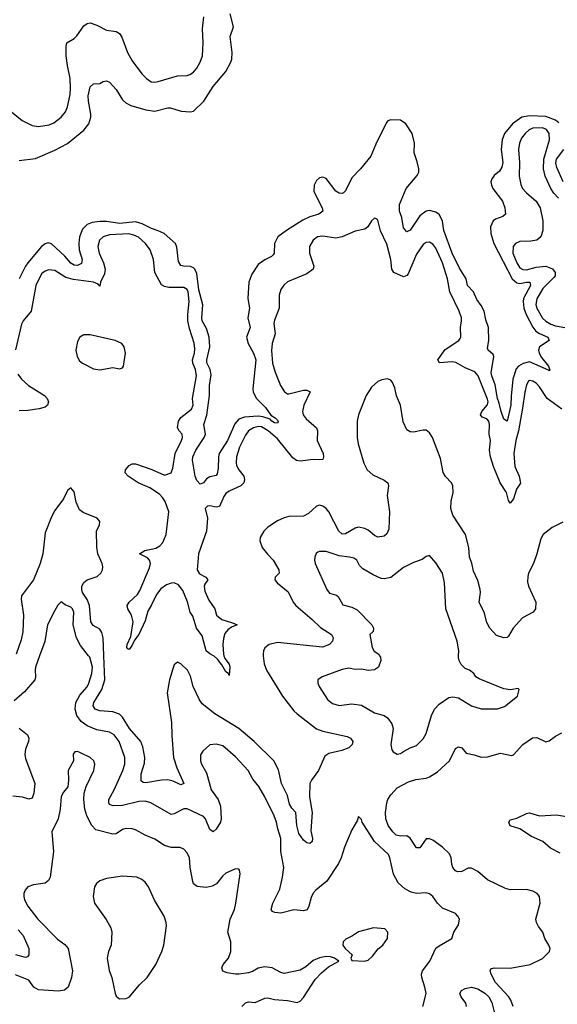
# Model space of a CAD drawing. Header units: inches. Extents: x 2001573 to 2220545, y 644482 to 846830.
# Tile 508 of 656: x 2115093 to 2118421, y 797844 to 803933. Entities that reach past the tile are written whole.
import ezdxf

# ---------------------------------------------------------------- set-up
doc = ezdxf.new("R2010")
doc.units = ezdxf.units.IN
doc.header["$MEASUREMENT"] = 0
doc.layers.add('C1719', color=7, linetype='Continuous')
doc.layers.add('C1810', color=7, linetype='Continuous')

msp = doc.modelspace()

# ---------------------------------------------------------------- linework, layer by layer
at = {"layer": 'C1719', "color": 5}
for points, elevation in [([(2115216.5, 800000), (2115191.4, 799930), (2115188.3, 799910), (2115191.5, 799870), (2115186.8, 799850), (2115123.2, 799776.8), (2115059.3, 799720.7)], 340), ([(2117588.6, 797830), (2117608.3, 797910), (2117602, 797950), (2117582.6, 798010), (2117580.5, 798030), (2117586.9, 798050), (2117631.3, 798110), (2117670, 798190.4), (2117690, 798206.4), (2117769.2, 798250), (2117780.9, 798290), (2117810, 798336), (2117815.6, 798370), (2117805.1, 798390), (2117790, 798405.1), (2117710, 798438.7), (2117678.9, 798470), (2117650.6, 798510.6), (2117630, 798526.9), (2117610, 798532.4), (2117550, 798528.9), (2117517.1, 798537.1), (2117477.9, 798557.9), (2117436.2, 798596.2), (2117407.9, 798647.9), (2117384.6, 798750), (2117376.2, 798770), (2117288.6, 798850), (2117213.2, 798970), (2117210, 798986), (2117190, 799006), (2117182, 798978), (2117150, 798924), (2117103.5, 798816.5), (2117082.8, 798750), (2117065.7, 798714.3), (2116994.7, 798605.3), (2116925.3, 798550), (2116909.3, 798530.7), (2116896.5, 798503.5), (2116883.6, 798450), (2116872.1, 798428), (2116850, 798421.1), (2116790, 798427.9), (2116710, 798408.2), (2116671.8, 798411.8), (2116658.9, 798418.9), (2116649.6, 798430), (2116661.1, 798470), (2116703.9, 798556.1), (2116720.7, 798630), (2116727.3, 798690), (2116710.6, 798790), (2116709.8, 798870), (2116690.7, 798930), (2116683.1, 798970), (2116668, 799010), (2116610, 799127.8), (2116573.3, 799190), (2116536.2, 799236.2), (2116506.9, 799290), (2116430, 799373.5), (2116350, 799443.5), (2116310, 799453.5), (2116270, 799449.6), (2116227.7, 799410), (2116213.4, 799386.6), (2116211.5, 799350), (2116217.8, 799330), (2116250, 799274.9), (2116278.9, 799170), (2116321.5, 799110), (2116335.3, 799070), (2116340.6, 798990), (2116335.9, 798970), (2116310, 798926.6), (2116290, 798911.6), (2116270, 798925.4), (2116242.7, 798990), (2116230, 799006.2), (2116130, 799052.6), (2116110, 799053.4), (2116050, 799021.8), (2116030, 799018), (2115904, 799090), (2115870, 799101.1), (2115830, 799098.1), (2115730, 799074.5), (2115672.3, 799072.3), (2115650, 799080.5), (2115644.8, 799090), (2115645.8, 799110), (2115678.5, 799170), (2115731.7, 799290), (2115743.7, 799330), (2115744.4, 799370), (2115709.9, 799470), (2115678.4, 799510), (2115650, 799527.6), (2115570, 799540.9), (2115510, 799567.1), (2115473.6, 799593.6), (2115446.7, 799630), (2115436.6, 799670), (2115441.4, 799710), (2115465.1, 799754.9), (2115510, 799808.1), (2115521.5, 799830), (2115540.4, 799890), (2115543.4, 799930), (2115528.2, 799990), (2115520.1, 800000)], 340), ([(2116601.2, 800000), (2116606, 799950), (2116621, 799910), (2116719.2, 799750), (2116790, 799658), (2116810, 799639.8), (2116930, 799547.9), (2116970, 799533.3), (2117119.8, 799499.8), (2117141.6, 799490), (2117154.9, 799470), (2117150.3, 799450), (2117130, 799429.8), (2117087.4, 799412.6), (2117005.9, 799394.1), (2116982.1, 799377.9), (2116943.5, 799290), (2116899, 799230), (2116890.1, 799210), (2116887.3, 799127.3), (2116903.3, 799030), (2116896.2, 798916.2), (2116906, 798870), (2116903.8, 798850), (2116890, 798837.6), (2116870, 798843.5), (2116850, 798858.7), (2116821.3, 798901.3), (2116808.9, 798950), (2116803.5, 799030), (2116777.4, 799057.4), (2116762.3, 799082.3), (2116750, 799134.3), (2116714.6, 799210), (2116694.2, 799294.2), (2116666, 799350), (2116544.8, 799470), (2116450, 799549.8), (2116301.4, 799641.4), (2116223.1, 799703.1), (2116206.8, 799726.8), (2116167.6, 799810), (2116150, 799873.3), (2116132, 799910), (2116090, 799949.7), (2116070, 799960.5), (2116050, 799942.9), (2116040.3, 799919.7), (2116019.6, 799850), (2116006.5, 799770), (2116033.9, 799586.1), (2116034.2, 799505.8), (2116044.3, 799370), (2116065.7, 799305.7), (2116110.2, 799209.8), (2116090, 799202), (2116044.2, 799224.2), (2116010, 799231.3), (2115970, 799229.8), (2115873.6, 799213.6), (2115856.6, 799216.6), (2115845.7, 799225.7), (2115844.9, 799270), (2115864.8, 799335.2), (2115868.6, 799370), (2115855.9, 799435.9), (2115843.6, 799470), (2115773.5, 799550), (2115730, 799619.4), (2115710, 799639.2), (2115670, 799652.7), (2115590, 799658.7), (2115561, 799670), (2115547.9, 799690), (2115552.3, 799710), (2115600.7, 799790), (2115619.9, 799850), (2115613.9, 800000)], 320), ([(2116357.6, 800000), (2116362.5, 799982.5), (2116390, 799947.3), (2116393.4, 799930), (2116390, 799878), (2116385.2, 799890), (2116370, 799899.5), (2116344.4, 799944.4), (2116318.2, 799978.1), (2116297.4, 799997.4), (2116292.2, 800000)], 280), ([(2117320.7, 800000), (2117326, 799990), (2117327.8, 799970), (2117313.7, 799930), (2117290, 799913), (2117250, 799908.2), (2117210, 799916.2), (2117170, 799913.6), (2117130, 799922.4), (2117090, 799914.3), (2116964.7, 799870), (2116938.8, 799850), (2116939.1, 799830), (2116947.7, 799810), (2116998.4, 799730), (2117030, 799704.9), (2117070, 799692.4), (2117150, 799702.6), (2117210, 799693.7), (2117290, 799647.6), (2117349.1, 799629.1), (2117370, 799616.4), (2117397.8, 799577.8), (2117406, 799550), (2117390.6, 799450.6), (2117396.8, 799416.8), (2117404.9, 799404.9), (2117430, 799390.8), (2117450, 799395.5), (2117470, 799408.2), (2117509.7, 799430.3), (2117550, 799444.9), (2117590, 799485.5), (2117610, 799518.8), (2117642.2, 799630), (2117660.9, 799670), (2117690, 799699.6), (2117750, 799741.3), (2117774.7, 799745.3), (2117810, 799740.3), (2117889.1, 799689.1), (2117949.4, 799670.6), (2118050, 799670.7), (2118093.8, 799686.2), (2118175.3, 799750), (2118186, 799790), (2118178, 799798), (2118131, 799789), (2118090, 799794), (2117936.9, 799856.9), (2117917.2, 799870), (2117905.2, 799890), (2117877.2, 799910), (2117850, 799921.1), (2117826.1, 799946.1), (2117813.3, 799970), (2117809, 799989), (2117809.6, 800000)], 340), ([(2115090, 799552.4), (2115140.8, 799510), (2115149.2, 799490), (2115147.5, 799470), (2115130, 799420.9), (2115125, 799390), (2115130, 799364.9), (2115187.3, 799210), (2115180.2, 799150), (2115170, 799119.6), (2115150, 799113.3), (2115110, 799125.2), (2115050, 799130.6)], 340), ([(2118147.8, 797830), (2118134.3, 797870), (2118120.5, 797890), (2118037.9, 797977.9), (2118011, 798030), (2118005.4, 798050), (2118010, 798062.8), (2118029.7, 798070.3), (2118130, 798067.8), (2118252.3, 798090), (2118330, 798126.7), (2118373.2, 798170), (2118376, 798190), (2118369.6, 798210), (2118343.6, 798250), (2118331.5, 798290), (2118304.4, 798324.4), (2118291.9, 798350), (2118288.7, 798370), (2118315.3, 798470), (2118310.9, 798510), (2118296.3, 798530), (2118270, 798544.5), (2118230, 798554.6), (2118130, 798552.7), (2118099.4, 798559.4), (2117990, 798613.7), (2117930, 798666.3), (2117890, 798685.7), (2117870, 798686.6), (2117830, 798666), (2117803.1, 798663.1), (2117790, 798668.6), (2117774.9, 798690), (2117767.9, 798710), (2117764, 798750), (2117754.4, 798774.4), (2117710, 798815.1), (2117650, 798859.2), (2117630, 798867.3), (2117610, 798866.6), (2117570, 798811.2), (2117550, 798812.6), (2117510, 798871.3), (2117490, 798886), (2117450, 798882.9), (2117424.4, 798890), (2117402, 798910), (2117373.5, 798950), (2117359.5, 798990), (2117358, 799030), (2117366.4, 799090), (2117372.2, 799110), (2117390, 799140.2), (2117430, 799181.8), (2117499.6, 799220.4), (2117545.2, 799234.8), (2117610, 799242.8), (2117630, 799250.1), (2117679.3, 799280.7), (2117754.7, 799350), (2117790, 799425.5), (2117810, 799436.4), (2117830, 799430.4), (2117857.6, 799397.6), (2117907.3, 799387.3), (2117950, 799371.6), (2117990, 799374.4), (2118070, 799397.3), (2118137.1, 799382.9), (2118150, 799386), (2118208.5, 799451.5), (2118267.9, 799492.1), (2118294.7, 799494.7), (2118350, 799467.4), (2118370, 799473.7), (2118410, 799503.1), (2118450, 799522.6)], 320), ([(2116468, 797830), (2116490, 797853.4), (2116510, 797858.3), (2116550, 797856), (2116610, 797882.4), (2116630, 797883.8), (2116670, 797873.4), (2116750, 797867.7), (2116810, 797854.8), (2116830, 797862.8), (2116850, 797886.8), (2116922.7, 797997.3), (2116960.5, 798039.5), (2117004.2, 798075.8), (2117068, 798110), (2117042, 798130), (2117016.9, 798136.9), (2116990, 798138.7), (2116950, 798131.5), (2116910, 798115.6), (2116864.8, 798075.2), (2116830, 798055.6), (2116730, 798035.1), (2116710, 798040.9), (2116655.3, 798070), (2116610, 798075.6), (2116570, 798067.3), (2116534, 798046), (2116510, 798038), (2116450, 798031.2), (2116430, 798029.7), (2116378, 798038), (2116349.8, 798049.8), (2116344.2, 798070), (2116353.6, 798090), (2116386.3, 798130), (2116399.7, 798170), (2116400.5, 798230), (2116381.6, 798290), (2116395.1, 798370), (2116422.4, 798430), (2116431.6, 798470), (2116457, 798650), (2116453.8, 798673.8), (2116450, 798679), (2116430, 798681.2), (2116370, 798655.1), (2116350, 798639.5), (2116312.2, 798590), (2116284.9, 798575.1), (2116247.2, 798567.2), (2116191.8, 798571.8), (2116169.8, 798589.8), (2116164.1, 798604.1), (2116148.6, 798690), (2116144.7, 798750), (2116130, 798780.9), (2116110, 798803.6), (2116086.6, 798813.4), (2116030, 798814.7), (2115990, 798825.1), (2115930, 798866.2), (2115870, 798889.8), (2115810, 798923.9), (2115790, 798928.6), (2115750, 798931.1), (2115730, 798924.4), (2115690, 798898.8), (2115670, 798896.8), (2115563.6, 798923.6), (2115539.1, 798950), (2115509.8, 799010), (2115496.5, 799050), (2115489.7, 799110), (2115492.4, 799150), (2115504.7, 799190), (2115552.1, 799290), (2115558.9, 799330), (2115553, 799350), (2115529.4, 799370), (2115470, 799399.6), (2115450, 799406.6), (2115434.8, 799405.2), (2115424, 799390), (2115426, 799350), (2115393.7, 799290), (2115394.9, 799230), (2115390.3, 799189.7), (2115363.4, 799156.6), (2115350, 799129), (2115343.9, 799050), (2115331.4, 798990), (2115291.6, 798910), (2115302.9, 798790), (2115281.8, 798630), (2115270.9, 798609.1), (2115250, 798594), (2115177.7, 798582.3), (2115143.8, 798570), (2115126.7, 798550), (2115119.5, 798530), (2115118.7, 798510), (2115123.1, 798490), (2115143.6, 798450), (2115206, 798370), (2115327.7, 798247.7), (2115373.3, 798213.3), (2115393.7, 798190), (2115420.1, 798050), (2115414.7, 798010), (2115393.5, 797950), (2115370, 797930.7), (2115333.9, 797926.1), (2115210, 797933.4), (2115180.7, 797950), (2115150, 797993.8), (2115066.7, 798026.7)], 360), ([(2118437.8, 798777.8), (2118379.7, 798810), (2118331.1, 798851.1), (2118261.6, 798881.6), (2118189.8, 798929.8), (2118130, 798948.7), (2118121, 798970), (2118130, 798984.4), (2118170, 798994.5), (2118230, 799024), (2118250, 799027.8), (2118310, 799009.5), (2118416, 799016), (2118550, 798992.9)], 280), ([(2115083.6, 798303.6), (2115113.8, 798270), (2115149.2, 798190), (2115149.1, 798150.9), (2115141.7, 798138.3), (2115130, 798132.8), (2115070, 798150.7)], 340), ([(2117859.3, 797830), (2117855.3, 797850), (2117826, 797890), (2117818, 797910), (2117827.3, 797930), (2117850, 797940.9), (2117889.8, 797950.2), (2117930, 797939.7), (2117972.8, 797912.8), (2117997.3, 797890), (2118015, 797855), (2118030, 797798)], 320)]:
    msp.add_lwpolyline(points, dxfattribs=dict(at, elevation=elevation))
for points, elevation in [([(2115730, 798636.4), (2115630, 798622.4), (2115590, 798607.6), (2115568.1, 798591.9), (2115555.3, 798570), (2115548.8, 798510), (2115556.4, 798470), (2115629.3, 798369.3), (2115656.4, 798316.4), (2115664, 798290), (2115658.7, 798210), (2115642, 798170), (2115635.6, 798130), (2115647.1, 798052.9), (2115664.2, 798010), (2115683.7, 797910), (2115690, 797894.8), (2115710, 797878), (2115750, 797879.5), (2115770, 797888.5), (2115835.6, 797964.4), (2115882, 798010), (2115936.2, 798090), (2115973.3, 798170), (2115985.1, 798210), (2116002, 798330), (2116000.7, 798350), (2115988.2, 798388.2), (2115928.2, 798488.2), (2115890, 798569.5), (2115870, 798598.7), (2115850, 798615.8), (2115819, 798630)], 380), ([(2117282.5, 798317.5), (2117190, 798292.7), (2117153.2, 798266.8), (2117112.8, 798247.2), (2117094.8, 798230), (2117094, 798210), (2117108.4, 798188.4), (2117151.3, 798150), (2117142, 798130), (2117150, 798114), (2117230, 798111), (2117250, 798116), (2117277.6, 798142.4), (2117312.9, 798187.1), (2117341.2, 798210), (2117369, 798250), (2117372.3, 798290), (2117354, 798310)], 360)]:
    msp.add_lwpolyline(points, close=True, dxfattribs=dict(at, elevation=elevation))
at = {"layer": 'C1810', "color": 5}
for points, elevation in [([(2115042.5, 803362.6), (2115109.4, 803309.4), (2115170, 803278.3), (2115210, 803272.6), (2115276.5, 803283.5), (2115304.2, 803295.8), (2115350, 803330.3), (2115377.1, 803362.9), (2115390, 803394.8), (2115404.7, 803470), (2115407.1, 803510), (2115405.7, 803570), (2115388.6, 803650), (2115381.5, 803710), (2115380.3, 803770), (2115385.1, 803790), (2115430, 803817.3), (2115447.2, 803832.8), (2115490, 803895.8), (2115510, 803910.3), (2115530, 803913.1), (2115570, 803899), (2115630, 803868.5), (2115690, 803859.5), (2115710, 803848.4), (2115724.7, 803824.7), (2115759.6, 803730), (2115790, 803679.3), (2115850, 803597.6), (2115877.6, 803570), (2115908, 803550), (2115930, 803546.7), (2115950, 803550.2), (2116070, 803587.1), (2116130, 803587.2), (2116146.5, 803593.5), (2116170, 803608.7), (2116190, 803634), (2116210.8, 803670), (2116225, 803710), (2116228.3, 803790), (2116224.1, 803875.9), (2116233, 803950)], 280), ([(2115090, 803061.6), (2115190, 803075.4), (2115310, 803127), (2115390, 803168.2), (2115490.9, 803250), (2115520.3, 803290), (2115534, 803330), (2115534.3, 803350), (2115518.3, 803430), (2115517.8, 803462.2), (2115530, 803517.3), (2115550, 803537.1), (2115590, 803539.3), (2115609.7, 803550.3), (2115630, 803554.9), (2115650, 803547.6), (2115690, 803502), (2115730, 803437.7), (2115750, 803418.6), (2115781.6, 803401.6), (2115874.8, 803374.8), (2115930, 803367.9), (2116010, 803387.8), (2116027.7, 803387.7), (2116091.7, 803368.3), (2116150, 803363.2), (2116170, 803367.7), (2116234, 803430), (2116290, 803519.1), (2116370, 803612.3), (2116400.6, 803670), (2116406.8, 803690), (2116408.4, 803730), (2116396.8, 803830), (2116417.2, 803890), (2116395.3, 803970)], 260), ([(2118430, 803296.4), (2118410, 803312.1), (2118350, 803334.4), (2118250, 803338.2), (2118202.4, 803330), (2118143.6, 803290), (2118094.7, 803230), (2118080.4, 803190), (2118073.9, 803130), (2118083.3, 803050), (2118078.4, 803021.6), (2118063.7, 802996.3), (2118029.4, 802970), (2118015.8, 802950), (2118010.2, 802930), (2118013.1, 802910), (2118022.8, 802890), (2118080.9, 802810), (2118095.6, 802770), (2118100.3, 802730), (2118084.5, 802715.5), (2118039.4, 802700.6), (2118023.7, 802690), (2118008.2, 802651.8), (2118009.5, 802610.5), (2118027.6, 802550), (2118141.1, 802330), (2118170, 802305.7), (2118190, 802300.8), (2118230.1, 802310.1), (2118251.3, 802310), (2118254.5, 802290), (2118211.1, 802210), (2118208.9, 802190), (2118213.7, 802150), (2118229.2, 802110), (2118270, 802031.9), (2118287.5, 802007.5), (2118310, 801991.9), (2118363.1, 801970), (2118370.3, 801950), (2118311.7, 801910), (2118305, 801890), (2118309.4, 801870), (2118323.1, 801843.1), (2118367, 801790), (2118374.4, 801765.6), (2118370, 801760.9), (2118366.5, 801766.5), (2118250, 801817.8), (2118210, 801807.6), (2118181.8, 801790), (2118165.9, 801774.1), (2118146.4, 801710), (2118134.6, 801605.4), (2118134.2, 801550), (2118110, 801449.6), (2118090, 801463.6), (2118073.2, 801510), (2118062, 801562), (2118050, 801591.1), (2118035.5, 801675.5), (2118015.2, 801730), (2118012.6, 801750), (2118028.7, 801850), (2118023.1, 801863.1), (2117993.3, 801890), (2117990, 801902), (2117998, 801950), (2117994.8, 802030), (2117978.1, 802078.1), (2117967.8, 802130), (2117950, 802166.6), (2117923.3, 802203.3), (2117901.7, 802250), (2117865.8, 802290), (2117855.9, 802330), (2117815.7, 802395.7), (2117770, 802490), (2117718.7, 802630), (2117710, 802687.8), (2117701.1, 802710), (2117690, 802729), (2117670, 802743.9), (2117630, 802754), (2117610, 802749.9), (2117570, 802720.7), (2117510, 802632.4), (2117490, 802620.5), (2117470, 802647), (2117458.1, 802710), (2117445, 802750), (2117445.2, 802790), (2117484.8, 802890), (2117554, 802970), (2117563.1, 802990), (2117563.9, 803010), (2117554.6, 803054.6), (2117534.5, 803110), (2117536.8, 803170), (2117522.5, 803230), (2117483.2, 803290), (2117450, 803311.7), (2117390, 803314.8), (2117372.5, 803307.5), (2117363.1, 803296.9), (2117297, 803163), (2117266.3, 803090), (2117202.6, 803010), (2117150, 802956.3), (2117110, 802874), (2117097.5, 802862.5), (2117090, 802859.1), (2117070, 802861.4), (2117050, 802872.1), (2116990, 802952.1), (2116970, 802960.4), (2116950, 802955.1), (2116930, 802938), (2116915.9, 802910), (2116913.4, 802870), (2116965.4, 802770), (2116969, 802750), (2116944.4, 802730), (2116890, 802714.6), (2116846.7, 802693.3), (2116744.7, 802630), (2116690.3, 802590), (2116670.2, 802550), (2116668.8, 802490), (2116661.6, 802478.4), (2116651.8, 802468.2), (2116610, 802447.7), (2116570, 802419.8), (2116530, 802360.5), (2116511.9, 802310), (2116506.3, 802210), (2116516, 802150), (2116504.6, 802090), (2116520.6, 802030), (2116496.8, 801970), (2116507.4, 801930), (2116541.3, 801870), (2116554.1, 801830), (2116536.6, 801650), (2116538.2, 801630), (2116558.3, 801590), (2116614.8, 801534.8), (2116647.2, 801487.2), (2116674.4, 801470), (2116690, 801455.8), (2116694, 801446), (2116690, 801437.2), (2116670, 801440.3), (2116653.3, 801450), (2116642.7, 801462.7), (2116597.7, 801477.7), (2116570, 801480.6), (2116484.8, 801475.2), (2116450, 801463.2), (2116425.2, 801434.8), (2116379.4, 801330), (2116328.8, 801250), (2116323.3, 801230), (2116322.3, 801157.7), (2116316.2, 801123.8), (2116310, 801114.7), (2116270, 801105.4), (2116250, 801094.3), (2116231.1, 801068.9), (2116210, 801060.3), (2116190, 801083.1), (2116179.8, 801110), (2116162.2, 801210), (2116165.9, 801230), (2116183.4, 801270), (2116236.1, 801350), (2116243, 801370), (2116233, 801430), (2116252.4, 801487.6), (2116269, 801610), (2116268.3, 801670), (2116277.8, 801737.8), (2116271.7, 801770), (2116251.1, 801811.1), (2116251.3, 801830), (2116269.9, 801910), (2116266.7, 801970), (2116250, 802022.9), (2116223.5, 802070), (2116220.8, 802090), (2116227, 802170), (2116202.7, 802262.7), (2116190, 802363), (2116176.7, 802390), (2116170, 802398.3), (2116150, 802407), (2116108.1, 802408.1), (2116090, 802414), (2116076.9, 802436.9), (2116066.3, 802526.3), (2116057.7, 802550), (2115987.1, 802610), (2115950, 802628.3), (2115910, 802641.2), (2115851, 802671), (2115810, 802683.8), (2115712.9, 802672.9), (2115630, 802686.2), (2115590, 802685.6), (2115541, 802679), (2115510, 802666.4), (2115482.9, 802637.1), (2115463.5, 802590), (2115459.4, 802550), (2115461.9, 802510), (2115480.1, 802450), (2115474.9, 802425.1), (2115450, 802412.2), (2115430, 802415), (2115410, 802428.2), (2115371.6, 802471.6), (2115290, 802547.7), (2115270, 802554.2), (2115250, 802548), (2115228.5, 802530), (2115143.1, 802430), (2115128.6, 802410), (2115089, 802331)], 260), ([(2118429.1, 802829.1), (2118400, 802860), (2118381.3, 802890), (2118346.6, 802966.6), (2118335.5, 803010), (2118338.5, 803070), (2118372.1, 803190), (2118370.4, 803230), (2118353.9, 803253.9), (2118330, 803264.3), (2118270, 803262.7), (2118247.1, 803252.9), (2118221.6, 803230), (2118200, 803200), (2118186.2, 803170), (2118180.9, 803130), (2118186.7, 803050), (2118184.8, 802964.8), (2118194.6, 802914.6), (2118206.4, 802890), (2118230, 802863.2), (2118290.1, 802810.1), (2118315.2, 802770), (2118332.2, 802690), (2118332.4, 802630), (2118319.6, 802590), (2118294.9, 802570), (2118256.6, 802563.4), (2118190, 802561.4), (2118161.7, 802550), (2118147.1, 802530), (2118146.7, 802490), (2118170, 802429.3), (2118190, 802398.2), (2118207.4, 802387.4), (2118230, 802386.5), (2118290, 802403.4), (2118350, 802409.1), (2118391.7, 802391.7), (2118407.9, 802370), (2118407.3, 802350), (2118400.6, 802339.4), (2118330.8, 802270), (2118293.5, 802206.5), (2118289.1, 802170.9), (2118293.8, 802150), (2118330, 802088), (2118350, 802068.3), (2118380.3, 802050), (2118410, 802040.1), (2118490, 802025.5)], 280), ([(2118456.6, 802930), (2118418.2, 803018.2), (2118412.3, 803047.7), (2118416.8, 803070), (2118461, 803130)], 260), ([(2118450, 801525.4), (2118359.3, 801590), (2118310, 801663.7), (2118290, 801685.4), (2118270, 801698.6), (2118250, 801702.7), (2118243.1, 801696.9), (2118230, 801675.6), (2118219.2, 801630), (2118205.8, 801530), (2118179.9, 801390), (2118163.4, 801330), (2118151, 801250), (2118157.9, 801170), (2118184.7, 801110), (2118193.2, 801066.9), (2118169.4, 801030), (2118150, 800969.7), (2118130, 800942.6), (2118119.6, 800959.6), (2118106.2, 801010), (2118068.1, 801070), (2118026.9, 801170), (2118007.6, 801230), (2118001.5, 801270), (2118006.9, 801330), (2117998.8, 801370), (2118001.8, 801430), (2117997.4, 801450), (2117984.5, 801464.5), (2117956.1, 801476.1), (2117944.9, 801490), (2117953, 801510), (2117986.9, 801550), (2117992.4, 801570), (2117990, 801586.6), (2117930.8, 801730.8), (2117910, 801754.5), (2117850, 801780.7), (2117793.4, 801813.4), (2117770, 801818.3), (2117691.3, 801811.3), (2117681.1, 801830), (2117727, 801893), (2117811.3, 801950), (2117819, 801961), (2117823.5, 801970), (2117822.2, 802030), (2117827.9, 802070), (2117827.1, 802090), (2117814.2, 802130), (2117755.2, 802250), (2117741.7, 802330), (2117709.9, 802430), (2117670, 802521), (2117650, 802546), (2117630, 802557.7), (2117610, 802556), (2117590, 802543.1), (2117550, 802483.9), (2117497.5, 802362.5), (2117490, 802351), (2117470, 802343.5), (2117410, 802369.9), (2117396.8, 802390), (2117391.2, 802450), (2117365.8, 802545.8), (2117326.5, 802626.5), (2117310, 802694), (2117301.5, 802701.5), (2117290, 802706.6), (2117270, 802689.5), (2117247.6, 802652.4), (2117230, 802637.7), (2117170, 802624.7), (2117089.5, 802590.5), (2117050, 802582.9), (2116970, 802593.5), (2116937.3, 802590), (2116910, 802569.7), (2116887.2, 802530), (2116886.5, 802490), (2116914.4, 802410), (2116908.9, 802390), (2116870, 802361.5), (2116750, 802311.1), (2116727.9, 802292.1), (2116710, 802263.7), (2116700.2, 802230), (2116700.2, 802150), (2116670, 802074.5), (2116666, 802054), (2116675.2, 801990), (2116655.4, 801930), (2116652.2, 801887.8), (2116659.1, 801810), (2116674, 801754), (2116707.1, 801670), (2116731.9, 801631.9), (2116750, 801620.2), (2116760.2, 801620.2), (2116850, 801641.7), (2116870, 801642.6), (2116891.9, 801631.9), (2116851.8, 801550), (2116843, 801510), (2116848.7, 801490), (2116865.5, 801465.5), (2116930, 801408.8), (2116937.2, 801390), (2116934.2, 801330), (2116972.2, 801250), (2116974.8, 801230), (2116970, 801214), (2116949.4, 801210.6), (2116910, 801214.1), (2116830, 801202.4), (2116806.9, 801206.9), (2116784.6, 801224.6), (2116690, 801342), (2116631.7, 801390), (2116590, 801415.4), (2116570, 801417), (2116541.3, 801410), (2116510.2, 801390), (2116490, 801364.8), (2116453.3, 801290), (2116436.1, 801230), (2116432.7, 801192.7), (2116436.1, 801176.1), (2116449.4, 801150), (2116480.6, 801110), (2116485.4, 801090), (2116480.2, 801070), (2116462.3, 801050), (2116390, 801017.5), (2116370, 801002.4), (2116356, 800984), (2116330, 800922.2), (2116310, 800917.7), (2116270, 800926.6), (2116255.6, 800924.4), (2116241.3, 800910), (2116255, 800850), (2116250.2, 800770), (2116199, 800630), (2116192, 800530), (2116205.5, 800505.5), (2116246.2, 800486.2), (2116258, 800470), (2116238.7, 800441.3), (2116235.9, 800430), (2116239.6, 800399.6), (2116263.2, 800343.2), (2116300.5, 800290), (2116312.4, 800250), (2116344.7, 800224.7), (2116410, 800204), (2116438.4, 800190), (2116404.3, 800175.7), (2116380.6, 800159.4), (2116363.8, 800136.2), (2116354.1, 800105.9), (2116351.4, 800068.6), (2116354.8, 800010), (2116357.6, 800000)], 280), ([(2116292.2, 800000), (2116270, 800011.2), (2116248, 800030), (2116223.1, 800123.1), (2116187.6, 800170), (2116164.3, 800244.3), (2116149.4, 800270), (2116132.7, 800332.7), (2116102.7, 800402.7), (2116077.2, 800437.2), (2116050, 800449.9), (2116030, 800449.2), (2116000.9, 800439.1), (2115967.4, 800412.6), (2115940.7, 800379.3), (2115910, 800314.3), (2115885.6, 800274.4), (2115870, 800215.1), (2115831.3, 800130), (2115804.5, 800095.6), (2115790, 800065.7), (2115770, 800038.9), (2115763.1, 800043.1), (2115756.9, 800050), (2115759.3, 800070), (2115780.7, 800119.3), (2115796.1, 800210), (2115785.8, 800250), (2115762.4, 800290), (2115758, 800310), (2115771.2, 800330), (2115821.6, 800378.4), (2115837.8, 800402.2), (2115896.3, 800543.7), (2115902, 800570), (2115896.1, 800590), (2115884.7, 800604.7), (2115834.3, 800630), (2115867.3, 800650), (2115935.2, 800664.8), (2115961.3, 800678.7), (2115980.2, 800699.8), (2115999.9, 800750), (2116015.9, 800890), (2115993.4, 800953.4), (2115977.9, 800977.9), (2115957.9, 800997.9), (2115898.1, 801038.1), (2115827.5, 801070), (2115764, 801110), (2115746, 801130), (2115748.8, 801150), (2115770, 801176.8), (2115790, 801186.7), (2115810, 801185.7), (2115911.9, 801151.9), (2115990, 801116.3), (2116030, 801130.7), (2116040.4, 801159.6), (2116054.9, 801250), (2116095.4, 801330), (2116101.2, 801350), (2116098, 801370), (2116079.8, 801390), (2116069, 801410), (2116075.3, 801450), (2116090, 801473.9), (2116156, 801524), (2116167.3, 801550), (2116162.6, 801590), (2116187.2, 801730), (2116181.7, 801770), (2116165.8, 801810), (2116163.4, 801830), (2116175.7, 801870), (2116177.9, 801897.9), (2116173.5, 801933.5), (2116144.5, 802024.5), (2116134.6, 802070), (2116133.2, 802110), (2116142.8, 802190), (2116136, 802250), (2116130, 802265.6), (2116110, 802276.1), (2116017.4, 802277.4), (2115990, 802282.9), (2115970, 802294), (2115928.9, 802368.9), (2115920.5, 802450), (2115901, 802510), (2115872.3, 802550), (2115827.6, 802587.6), (2115800.6, 802600.6), (2115768.5, 802608.5), (2115650, 802602), (2115610, 802590.6), (2115588.2, 802570), (2115576.6, 802530), (2115584.2, 802490), (2115612.8, 802430), (2115622.6, 802390), (2115618.8, 802361.2), (2115594, 802310), (2115590, 802286), (2115578, 802298), (2115550.7, 802310.7), (2115427.1, 802327.1), (2115378.3, 802338.3), (2115310, 802382.5), (2115273.9, 802386.1), (2115250, 802378.2), (2115230, 802363.1), (2115221.1, 802350), (2115194, 802290), (2115163.5, 802130), (2115115.6, 802070), (2115104.8, 802050), (2115068.1, 801891.9)], 280), ([(2115082, 801742), (2115104, 801710), (2115148, 801670), (2115246.2, 801610), (2115263.5, 801590), (2115270.8, 801570), (2115264.9, 801550), (2115250, 801536.8), (2115213.7, 801526.3), (2115144.3, 801515.7), (2115090, 801514.7)], 280), ([(2118455, 800825), (2118390, 800793.6), (2118334.6, 800750), (2118318.2, 800721.8), (2118294.9, 800630), (2118272.8, 800570), (2118242.8, 800510), (2118238.2, 800490), (2118237.4, 800457.4), (2118243.2, 800430), (2118289.1, 800330), (2118286.5, 800290), (2118270.8, 800269.2), (2118206.5, 800233.5), (2118148.5, 800170), (2118118.3, 800121.7), (2118110, 800113), (2118090, 800109.8), (2118045.4, 800125.4), (2118004.4, 800170), (2117985.3, 800205.3), (2117968.9, 800268.9), (2117940.6, 800320.6), (2117937.4, 800330), (2117945.7, 800390), (2117943.1, 800410), (2117930, 800465.2), (2117903, 800523), (2117892.2, 800572.2), (2117878.4, 800610), (2117874.4, 800670), (2117853.5, 800750), (2117774.4, 800870), (2117761.4, 800910), (2117764.7, 800955.3), (2117776.9, 801010), (2117775.1, 801050), (2117766, 801070), (2117730, 801107.8), (2117713.9, 801133.9), (2117698.5, 801218.5), (2117649, 801349), (2117630, 801378.4), (2117610, 801394), (2117590, 801394), (2117530, 801381.8), (2117510, 801383.7), (2117490, 801396.8), (2117466.5, 801446.5), (2117450, 801549.4), (2117426.1, 801606.1), (2117415.7, 801655.7), (2117401.6, 801690), (2117390, 801704.5), (2117370, 801711.8), (2117334.2, 801705.8), (2117310, 801696.2), (2117270, 801660.5), (2117238.5, 801610), (2117190.2, 801490), (2117182.7, 801450), (2117182, 801350), (2117189.4, 801310), (2117224.3, 801190), (2117244.5, 801150), (2117278.8, 801118.8), (2117350, 801086.2), (2117372.1, 801070), (2117375.8, 801050), (2117367.2, 800990), (2117382.3, 800890), (2117377.2, 800782.8), (2117366.5, 800753.5), (2117350, 800739.8), (2117310, 800732.5), (2117290, 800742.4), (2117250, 800776.5), (2117230, 800787.1), (2117190, 800794.2), (2117170, 800789), (2117110, 800754.3), (2117090, 800750.7), (2117069.1, 800769.1), (2117006.5, 800890), (2116990, 800909.8), (2116970, 800924.4), (2116950, 800930.8), (2116930, 800924.5), (2116880.2, 800879.8), (2116850, 800862.5), (2116759.5, 800860.5), (2116730, 800852.9), (2116690, 800834.6), (2116630, 800795.8), (2116604.4, 800770), (2116581.3, 800730), (2116579.1, 800710), (2116595, 800670), (2116627.3, 800627.3), (2116663, 800590), (2116696.5, 800530), (2116699.3, 800510), (2116674, 800486), (2116673.4, 800470), (2116686.4, 800450), (2116754.4, 800394.4), (2116786.3, 800330), (2116802.3, 800310), (2116904.6, 800224.6), (2116955, 800175), (2117022.3, 800130), (2117034.6, 800110), (2117030.3, 800090), (2117010.3, 800070), (2116967.7, 800052.3), (2116690, 800082.4), (2116637.1, 800070), (2116611, 800049), (2116602.4, 800030), (2116600.2, 800010), (2116601.2, 800000)], 320), ([(2115613.9, 800000), (2115609.4, 800110), (2115602.4, 800142.4), (2115590, 800164.1), (2115547.4, 800187.4), (2115533.7, 800210), (2115525.1, 800310), (2115510, 800347.1), (2115482.3, 800390), (2115477.1, 800410), (2115478.8, 800430), (2115490, 800452.5), (2115511.6, 800468.4), (2115572, 800490), (2115596.2, 800510), (2115606, 800530), (2115607.6, 800550), (2115602.9, 800570), (2115576.5, 800630), (2115569.8, 800670.2), (2115568, 800770), (2115587, 800810), (2115589.5, 800830), (2115572.7, 800850), (2115485.5, 800885.5), (2115462.8, 800902.8), (2115443.1, 800950), (2115430, 801014), (2115410, 801037.2), (2115390, 801021.2), (2115365.3, 800970), (2115310, 800898), (2115290, 800859.6), (2115250, 800759.3), (2115235.7, 800630), (2115220.6, 800570), (2115178.2, 800470), (2115105.3, 800370), (2115101.7, 800350), (2115115.7, 800250), (2115111.6, 800148.4), (2115101.9, 800098.1), (2115071, 800010)], 320), ([(2117809.6, 800000), (2117811.4, 800030), (2117801.2, 800090), (2117730.8, 800290), (2117722.6, 800450), (2117709.7, 800510), (2117670, 800575.1), (2117630, 800619), (2117610, 800614), (2117584.2, 800595.8), (2117530, 800575.4), (2117470, 800544.4), (2117390, 800482.8), (2117350, 800474.4), (2117330, 800478), (2117280.4, 800500.4), (2117216.9, 800536.9), (2117196.9, 800556.9), (2117179.7, 800590), (2117162.4, 800602.4), (2117134, 800610), (2117070, 800616.8), (2116990, 800643.5), (2116950, 800644.5), (2116939.1, 800640.9), (2116928.2, 800631.8), (2116920.5, 800610), (2116918.4, 800590), (2116922.6, 800570), (2116994.9, 800410), (2117010, 800387.2), (2117053.6, 800373.6), (2117065.4, 800365.4), (2117093.7, 800313.7), (2117150, 800299.5), (2117182.6, 800282.6), (2117272.7, 800190), (2117283, 800170), (2117280.7, 800150), (2117260.7, 800130), (2117276, 800050), (2117287.7, 800027.7), (2117315.3, 800010), (2117320.7, 800000)], 340), ([(2115520.1, 800000), (2115470, 800062), (2115444.7, 800110), (2115424.5, 800190), (2115428.5, 800270), (2115420.4, 800290), (2115410, 800300.4), (2115374.7, 800314.8), (2115350, 800332.7), (2115330, 800312.3), (2115310, 800279.6), (2115266.2, 800190), (2115248.1, 800088.1), (2115216.5, 800000)], 340)]:
    msp.add_lwpolyline(points, dxfattribs=dict(at, elevation=elevation))
at = {"layer": 'C1810', "color": 5, "elevation": 320}
msp.add_lwpolyline([(2115490, 801984.7), (2115466, 801970), (2115450, 801944), (2115440.9, 801890), (2115448.9, 801850), (2115464.2, 801824.2), (2115481.6, 801810), (2115550, 801774.3), (2115590, 801767.4), (2115670, 801782.4), (2115710, 801774), (2115730, 801781), (2115736, 801790), (2115747.8, 801870), (2115740.5, 801910), (2115726, 801930), (2115684, 801950), (2115530, 801983.5)], close=True, dxfattribs=at)

doc.saveas('drawing.dxf')
